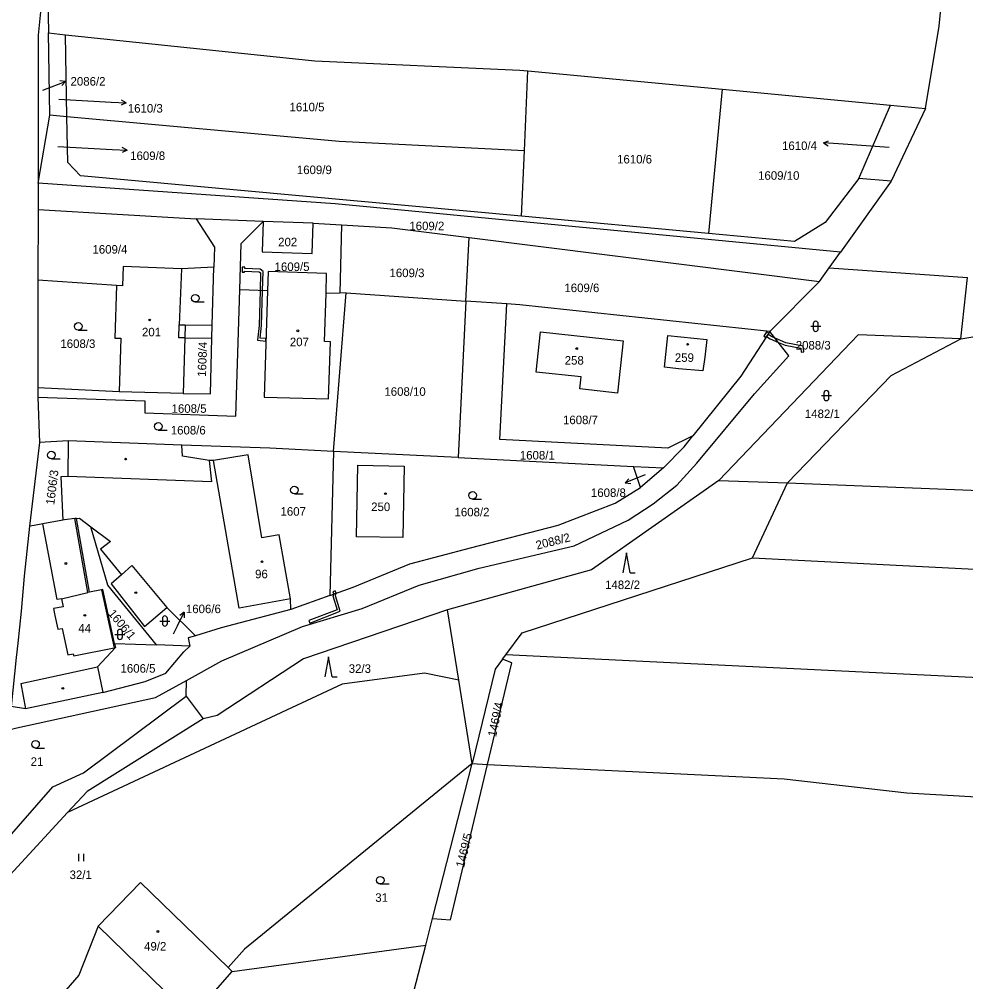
# Model space of a CAD drawing. Extents: x -776734 to -748832, y -1118122 to -976986.
# Drawn here: x -750477.7 to -750289.4, y -1113494.9 to -1113303.4 of the extents above; entities that cross this region are included whole.
import ezdxf

# ---------------------------------------------------------------- set-up
doc = ezdxf.new("R2010")
doc.units = 0
for name, color, linetype in [('KM_Hranice parcel', 7, 'Continuous'), ('KM_Parcelní čísla', 7, 'Continuous'), ('KM_Pop  PČ popisy', 7, 'Continuous'), ('KM_Vnitřní kresba', 7, 'Continuous'), ('KM_Věcná břemena k části', 7, 'Continuous'), ('KM_Značky budov', 7, 'Continuous'), ('KM_Značky kultur', 7, 'Continuous')]:
    doc.layers.add(name, color=color, linetype=linetype)

msp = doc.modelspace()

# ---------------------------------------------------------------- linework, layer by layer
at = {"layer": 'KM_Hranice parcel'}
for p, q in [((-750472.15, -1113289.25), (-750471.86, -1113306.09)), ((-750471.86, -1113306.09), (-750468.47, -1113306.45)), ((-750471.57, -1113322.47), (-750471.86, -1113306.09)), ((-750468.17, -1113322.78), (-750468.47, -1113306.45)), ((-750377.17, -1113329.56), (-750376.48, -1113313.62)), ((-750376.48, -1113313.62), (-750337.83, -1113317.28)), ((-750337.83, -1113317.28), (-750340.55, -1113346.01)), ((-750337.83, -1113317.28), (-750304.35, -1113320.45)), ((-750310.61, -1113335.05), (-750304.35, -1113320.45)), ((-750304.35, -1113320.45), (-750297.35, -1113321.11)), ((-750473.9, -1113335.98), (-750471.57, -1113322.47)), ((-750468.17, -1113322.78), (-750471.57, -1113322.47)), ((-750297.35, -1113321.11), (-750304.22, -1113335.59)), ((-750467.97, -1113331.88), (-750468.17, -1113322.78)), ((-750413.99, -1113327.68), (-750468.17, -1113322.78)), ((-750377.17, -1113329.56), (-750413.99, -1113327.68)), ((-750377.74, -1113342.58), (-750377.17, -1113329.56)), ((-750473.9, -1113335.98), (-750473.91, -1113341.21)), ((-750310.61, -1113335.05), (-750317.34, -1113343.84)), ((-750304.22, -1113335.59), (-750314.26, -1113349.68)), ((-750304.22, -1113335.59), (-750310.61, -1113335.05)), ((-750473.91, -1113341.21), (-750473.93, -1113355.28)), ((-750473.91, -1113341.21), (-750442.49, -1113343.11)), ((-750429.1, -1113343.63), (-750442.49, -1113343.11)), ((-750419.21, -1113343.94), (-750429.1, -1113343.63)), ((-750340.55, -1113346.01), (-750377.74, -1113342.58)), ((-750419.21, -1113343.94), (-750413.52, -1113344.28)), ((-750413.52, -1113344.28), (-750413.85, -1113357.87)), ((-750388.8, -1113359.45), (-750388.16, -1113346.8)), ((-750388.16, -1113346.8), (-750318.43, -1113355.52)), ((-750316.52, -1113352.84), (-750314.26, -1113349.68)), ((-750445.4, -1113353.02), (-750456.99, -1113352.58)), ((-750438.95, -1113352.68), (-750445.4, -1113353.02)), ((-750318.43, -1113355.52), (-750316.52, -1113352.84)), ((-750316.52, -1113352.84), (-750289.04, -1113354.77)), ((-750428.17, -1113353.56), (-750428.29, -1113357.43)), ((-750416.51, -1113353.94), (-750428.17, -1113353.56)), ((-750416.63, -1113357.95), (-750416.51, -1113353.94)), ((-750290.37, -1113366.94), (-750289.04, -1113354.77)), ((-750473.93, -1113355.28), (-750473.97, -1113376.7)), ((-750458.32, -1113356.37), (-750473.93, -1113355.28)), ((-750318.43, -1113355.52), (-750328.32, -1113365.47)), ((-750428.29, -1113357.43), (-750433.79, -1113357.18)), ((-750413.85, -1113357.87), (-750416.63, -1113357.95)), ((-750415.15, -1113389.34), (-750412.61, -1113357.83)), ((-750412.61, -1113357.83), (-750413.85, -1113357.87)), ((-750412.61, -1113357.83), (-750388.8, -1113359.45)), ((-750388.8, -1113359.45), (-750390.36, -1113390.59)), ((-750380.68, -1113360), (-750388.8, -1113359.45)), ((-750416.15, -1113378.92), (-750415.76, -1113367.55)), ((-750473.97, -1113376.7), (-750473.98, -1113378.54)), ((-750457.75, -1113377.52), (-750473.97, -1113376.7)), ((-750445.07, -1113377.85), (-750457.75, -1113377.52)), ((-750473.98, -1113378.54), (-750473.62, -1113387.57)), ((-750473.62, -1113387.57), (-750475.63, -1113404.23)), ((-750467.9, -1113387.24), (-750473.62, -1113387.57)), ((-750445.3, -1113388.09), (-750467.9, -1113387.24)), ((-750445.18, -1113390.31), (-750445.3, -1113388.09)), ((-750415.15, -1113389.34), (-750415.85, -1113418.01)), ((-750390.36, -1113390.59), (-750415.15, -1113389.34)), ((-750390.36, -1113390.59), (-750355.43, -1113392.35)), ((-750355.43, -1113392.35), (-750349.48, -1113392.65)), ((-750354.08, -1113396.55), (-750355.43, -1113392.35)), ((-750349.48, -1113392.65), (-750354.08, -1113396.55)), ((-750469.35, -1113394.42), (-750468.96, -1113403.02)), ((-750338.49, -1113395.14), (-750324.85, -1113395.6)), ((-750331.76, -1113410.52), (-750324.85, -1113395.6)), ((-750468.66, -1113402.97), (-750468.96, -1113403.02)), ((-750475.63, -1113404.23), (-750476.67, -1113414.19)), ((-750415.85, -1113418.01), (-750423.64, -1113420.77)), ((-750390.23, -1113434.86), (-750392.48, -1113420.86)), ((-750458.69, -1113427.54), (-750450.35, -1113427.85)), ((-750443.75, -1113428.09), (-750450.35, -1113427.85)), ((-750381.5, -1113430.68), (-750380.85, -1113429.8)), ((-750444.48, -1113438.03), (-750444.41, -1113434.94)), ((-750387.55, -1113451.46), (-750390.23, -1113434.86)), ((-750444.48, -1113438.03), (-750441.05, -1113442.55)), ((-750395.43, -1113482.27), (-750387.55, -1113451.46)), ((-750387.55, -1113451.46), (-750384.49, -1113451.61)), ((-750396.78, -1113487.57), (-750395.43, -1113482.27)), ((-750444.17, -1113501.07), (-750461.98, -1113483.79)), ((-750435.29, -1113492.82), (-750396.78, -1113487.57)), ((-750443.29, -1113501.92), (-750435.29, -1113492.82)), ((-750435.29, -1113492.82), (-750436.09, -1113492.04))]:
    msp.add_line(p, q, dxfattribs=at)
for points in [[(-750472.15, -1113289.25), (-750473.86, -1113306.52), (-750473.9, -1113335.98)], [(-750297.35, -1113321.11), (-750294.62, -1113304.73), (-750293.25, -1113290.54)], [(-750468.47, -1113306.45), (-750418.88, -1113311.66), (-750378.07, -1113313.47), (-750376.48, -1113313.62)], [(-750377.74, -1113342.58), (-750465.45, -1113334.5), (-750467.97, -1113331.88)], [(-750314.26, -1113349.68), (-750414.83, -1113340.07), (-750473.9, -1113335.98)], [(-750442.49, -1113343.11), (-750438.84, -1113348.69), (-750438.95, -1113352.68)], [(-750433.79, -1113357.18), (-750433.51, -1113347.96), (-750429.1, -1113343.63)], [(-750429.1, -1113343.63), (-750429.33, -1113349.62), (-750419.41, -1113349.98), (-750419.21, -1113343.94)], [(-750413.52, -1113344.28), (-750403.56, -1113344.87), (-750388.16, -1113346.8)], [(-750317.34, -1113343.84), (-750323.46, -1113347.59), (-750340.55, -1113346.01)], [(-750456.99, -1113352.58), (-750457.11, -1113356.41), (-750458.32, -1113356.37)], [(-750445.4, -1113353.02), (-750445.84, -1113364.16), (-750444.64, -1113364.2), (-750444.72, -1113366.77), (-750445.07, -1113377.85)], [(-750445.07, -1113377.85), (-750439.62, -1113377.91), (-750439.32, -1113366.84), (-750439.26, -1113364.25), (-750438.95, -1113352.68)], [(-750458.32, -1113356.37), (-750458.63, -1113366.8), (-750457.42, -1113366.84), (-750457.75, -1113377.52)], [(-750473.98, -1113378.54), (-750452.66, -1113379.27), (-750452.68, -1113381.7), (-750434.55, -1113382.32), (-750433.79, -1113357.18)], [(-750428.29, -1113357.43), (-750428.92, -1113378.54), (-750416.15, -1113378.92)], [(-750415.76, -1113367.55), (-750416.93, -1113367.51), (-750416.63, -1113357.95)], [(-750343.66, -1113386.26), (-750348.61, -1113388.69), (-750382.04, -1113387.01), (-750380.68, -1113360)], [(-750328.32, -1113365.47), (-750378.07, -1113360.18), (-750380.68, -1113360)], [(-750290.37, -1113366.94), (-750275.89, -1113364.59), (-750257.14, -1113367.22), (-750231.35, -1113373.48), (-750201.45, -1113372.4), (-750110.36, -1113380.22), (-750093.12, -1113379.05)], [(-750444.41, -1113434.94), (-750437.36, -1113431.04), (-750421.32, -1113424.2), (-750409.43, -1113420.61), (-750398.13, -1113415.95), (-750386.14, -1113412.58), (-750367.25, -1113408.13), (-750356.53, -1113403.02), (-750351.56, -1113399.81), (-750346.85, -1113396.05), (-750342.85, -1113391.71), (-750331.37, -1113377.9), (-750324.54, -1113370.36), (-750328.32, -1113365.47)], [(-750374.85, -1113373.61), (-750373.99, -1113365.59), (-750357.54, -1113367.32), (-750358.62, -1113377.73), (-750366.14, -1113376.92), (-750365.88, -1113374.54), (-750374.85, -1113373.61)], [(-750348.62, -1113366.27), (-750340.88, -1113367.1), (-750341.27, -1113370.61), (-750341.65, -1113373.33), (-750346.54, -1113372.92), (-750349.32, -1113372.62), (-750348.62, -1113366.27)], [(-750328.32, -1113365.47), (-750334.11, -1113374.35), (-750343.66, -1113386.26)], [(-750290.37, -1113366.94), (-750310.74, -1113366.15), (-750338.49, -1113395.14)], [(-750324.85, -1113395.6), (-750304.21, -1113374.24), (-750290.37, -1113366.94)], [(-750467.9, -1113387.24), (-750468, -1113394.35), (-750469.35, -1113394.42)], [(-750349.48, -1113392.65), (-750345.39, -1113388.42), (-750343.66, -1113386.26)], [(-750415.15, -1113389.34), (-750427.83, -1113388.73), (-750445.3, -1113388.09)], [(-750423.64, -1113420.77), (-750423.68, -1113418.67), (-750425.95, -1113405.92), (-750429.4, -1113406.54), (-750432.14, -1113390.04), (-750439.03, -1113391.15), (-750439.85, -1113391.18), (-750445.18, -1113390.31)], [(-750410.56, -1113406.32), (-750410.29, -1113392.08), (-750401.05, -1113392.27), (-750401.32, -1113406.51), (-750410.56, -1113406.32)], [(-750338.49, -1113395.14), (-750363.84, -1113412.88), (-750392.48, -1113420.86)], [(-750415.85, -1113418.01), (-750411.24, -1113416.38), (-750399.93, -1113411.71), (-750387.86, -1113408.53), (-750370.42, -1113404.03), (-750359.11, -1113399.67), (-750354.08, -1113396.55)], [(-750324.85, -1113395.6), (-750220.26, -1113399.8), (-749965.69, -1113416.71), (-749938.46, -1113417.19), (-749608.21, -1113441.5), (-749556.64, -1113443.82), (-749532.35, -1113439.96), (-749443.01, -1113448.67), (-749384.24, -1113455.56), (-749254.69, -1113464.78)], [(-750466.28, -1113402.7), (-750466.58, -1113402.73), (-750468.66, -1113402.97)], [(-750466.28, -1113402.7), (-750465.69, -1113402.63), (-750463.41, -1113404.34)], [(-750458.69, -1113427.54), (-750461, -1113416.85), (-750461.3, -1113416.91), (-750463.68, -1113417.35), (-750466.28, -1113402.7)], [(-750468.96, -1113403.02), (-750472.99, -1113403.75), (-750474.7, -1113404.06), (-750475.63, -1113404.23)], [(-750450.35, -1113427.85), (-750460.02, -1113415.96), (-750463.41, -1113404.34)], [(-750463.41, -1113404.34), (-750459.53, -1113407.26), (-750461.49, -1113408.8), (-750457.32, -1113413.89), (-750459.37, -1113415.69), (-750452.72, -1113424.17), (-750448.32, -1113420.41), (-750442.57, -1113426.01)], [(-750380.85, -1113429.8), (-750377.61, -1113425.45), (-750331.76, -1113410.52)], [(-750331.76, -1113410.52), (-750272, -1113413.54), (-750125.28, -1113420.46), (-749976.91, -1113432), (-749908.6, -1113435.27), (-749722.51, -1113446.6), (-749526.12, -1113457.52)], [(-750476.67, -1113414.19), (-750477.26, -1113421.12), (-750477.94, -1113427.48), (-750478.3, -1113430.35), (-750479.26, -1113440.11)], [(-750423.64, -1113420.77), (-750437.48, -1113424.45), (-750442.57, -1113426.01)], [(-750392.48, -1113420.86), (-750421.13, -1113430.63), (-750438.29, -1113441.87), (-750441.05, -1113442.55)], [(-750458.69, -1113427.54), (-750458.51, -1113428.35), (-750462.06, -1113432.19), (-750461.06, -1113437.32)], [(-750442.57, -1113426.01), (-750444.07, -1113426.46), (-750443.75, -1113428.09)], [(-750461.06, -1113437.32), (-750452.59, -1113435.13), (-750448.5, -1113433.44), (-750444.94, -1113429.2), (-750443.75, -1113428.09)], [(-749693.48, -1113477.1), (-749692.79, -1113472.2), (-750083.75, -1113447.44), (-750225.35, -1113437.4), (-750380.85, -1113429.8)], [(-750381.5, -1113430.68), (-750382.98, -1113432.67), (-750387.55, -1113451.46)], [(-750384.49, -1113451.61), (-750379.67, -1113431.38), (-750381.5, -1113430.68)], [(-750390.23, -1113434.86), (-750397.07, -1113433.44), (-750413.44, -1113435.63), (-750468.04, -1113461.21)], [(-750483.66, -1113445.73), (-750478.14, -1113444.36), (-750450.56, -1113438.34), (-750444.41, -1113434.94)], [(-750461.06, -1113437.32), (-750476.4, -1113440.55), (-750479.26, -1113440.11)], [(-750481, -1113467.53), (-750470.95, -1113456.09), (-750464.9, -1113453.29), (-750444.48, -1113438.03)], [(-750441.05, -1113442.55), (-750464.14, -1113456.99), (-750468.04, -1113461.21)], [(-750387.55, -1113451.46), (-750432.83, -1113488.41), (-750436.09, -1113492.04)], [(-750395.43, -1113482.27), (-750391.86, -1113482.56), (-750384.49, -1113451.61)], [(-750384.49, -1113451.61), (-750325.5, -1113454.47), (-750301.1, -1113457.3), (-750217.81, -1113462.08), (-750186.16, -1113461.49), (-750110.32, -1113468.41), (-749843.05, -1113486.54), (-749754.96, -1113490.93)], [(-750468.04, -1113461.21), (-750483.36, -1113477.77), (-750504.45, -1113493.19)], [(-750436.09, -1113492.04), (-750453.56, -1113475.11), (-750461.98, -1113483.79)], [(-750461.98, -1113483.79), (-750465.79, -1113493.58), (-750477.49, -1113506.98)], [(-750404.15, -1113519.72), (-750401.05, -1113504.25), (-750396.78, -1113487.57)]]:
    msp.add_lwpolyline(points, dxfattribs=at)
at = {"layer": 'KM_Pop  PČ popisy'}
for p, q in [((-750472.94, -1113317.48), (-750471.24, -1113316.81)), ((-750471.24, -1113316.81), (-750468.438, -1113315.735)), ((-750468.438, -1113315.735), (-750469.553, -1113315.626)), ((-750468.438, -1113315.735), (-750469.194, -1113316.561)), ((-750469.79, -1113319.28), (-750459.36, -1113319.84)), ((-750459.36, -1113319.84), (-750456.363, -1113319.997)), ((-750456.363, -1113319.997), (-750457.389, -1113320.445)), ((-750456.363, -1113319.997), (-750457.337, -1113319.445)), ((-750317.674, -1113327.981), (-750316.64, -1113327.551)), ((-750314.68, -1113328.19), (-750317.674, -1113327.981)), ((-750317.674, -1113327.981), (-750316.71, -1113328.55)), ((-750304.62, -1113328.9), (-750314.68, -1113328.19)), ((-750469.97, -1113328.71), (-750459.18, -1113329.28)), ((-750459.18, -1113329.28), (-750456.183, -1113329.437)), ((-750456.183, -1113329.437), (-750457.209, -1113329.885)), ((-750456.183, -1113329.437), (-750457.157, -1113328.885)), ((-750354.34, -1113394.49), (-750357.122, -1113395.614)), ((-750357.122, -1113395.614), (-750356.382, -1113394.775)), ((-750353.14, -1113394.01), (-750354.34, -1113394.49)), ((-750357.122, -1113395.614), (-750356.006, -1113395.703)), ((-750446.18, -1113424.03), (-750444.818, -1113421.356)), ((-750444.818, -1113421.356), (-750445.718, -1113422.021)), ((-750444.818, -1113421.356), (-750444.826, -1113422.476)), ((-750447, -1113425.67), (-750446.18, -1113424.03))]:
    msp.add_line(p, q, dxfattribs=at)
at = {"layer": 'KM_Vnitřní kresba'}
for p, q in [((-750445.92, -1113366.74), (-750445.84, -1113364.16)), ((-750444.64, -1113364.2), (-750439.26, -1113364.25)), ((-750444.72, -1113366.77), (-750445.92, -1113366.74)), ((-750444.72, -1113366.77), (-750439.32, -1113366.84)), ((-750439.85, -1113391.18), (-750439.4, -1113395.38)), ((-750433.92, -1113420.51), (-750439.03, -1113391.15)), ((-750439.4, -1113395.38), (-750468, -1113394.35)), ((-750463.98, -1113417.41), (-750466.58, -1113402.73)), ((-750470.12, -1113418.81), (-750472.99, -1113403.75)), ((-750457.32, -1113413.89), (-750455.23, -1113412.06)), ((-750455.23, -1113412.06), (-750448.32, -1113420.41)), ((-750469.26, -1113418.69), (-750463.98, -1113417.41)), ((-750463.68, -1113417.35), (-750463.98, -1113417.41)), ((-750461.3, -1113416.91), (-750458.8, -1113428.41)), ((-750469.26, -1113418.69), (-750470.12, -1113418.81)), ((-750469.26, -1113418.69), (-750468.94, -1113420.25)), ((-750423.68, -1113418.67), (-750433.92, -1113420.51)), ((-750468.94, -1113420.25), (-750470.87, -1113420.62)), ((-750470.87, -1113420.62), (-750470.56, -1113421.98)), ((-750470.56, -1113421.98), (-750469.98, -1113424.74)), ((-750469.98, -1113424.74), (-750469.14, -1113424.55)), ((-750469.14, -1113424.55), (-750467.99, -1113429.84)), ((-750467.99, -1113429.84), (-750466.91, -1113429.6)), ((-750466.91, -1113429.6), (-750466.8, -1113430.03)), ((-750466.8, -1113430.03), (-750458.8, -1113428.41)), ((-750477.37, -1113435.52), (-750462.06, -1113432.19)), ((-750477.37, -1113435.52), (-750476.4, -1113440.55))]:
    msp.add_line(p, q, dxfattribs=at)
at = {"layer": 'KM_Věcná břemena k části'}
for points in [[(-750429.76, -1113353.09), (-750432.8, -1113352.96), (-750432.79, -1113352.71), (-750433.29, -1113352.69), (-750433.33, -1113353.69), (-750432.83, -1113353.71), (-750432.82, -1113353.46), (-750429.94, -1113353.59), (-750429.66, -1113353.81), (-750429.76, -1113357.36), (-750429.95, -1113364.28), (-750430.28, -1113367.25), (-750428.59, -1113367.39), (-750428.57, -1113366.89), (-750429.72, -1113366.79), (-750429.45, -1113364.3), (-750429.26, -1113357.39), (-750429.16, -1113353.58)], [(-750329.53, -1113366.41), (-750329.11, -1113366.68), (-750328.97, -1113366.47), (-750328.7, -1113366.06), (-750328.57, -1113365.85), (-750328.98, -1113365.57)], [(-750328.7, -1113366.06), (-750328.97, -1113366.47), (-750328.25, -1113366.95), (-750326.63, -1113367.66), (-750325.32, -1113368.23), (-750322.15, -1113368.81), (-750322.09, -1113369.59), (-750321.59, -1113369.55), (-750321.69, -1113368.39), (-750325.18, -1113367.75), (-750327.26, -1113366.84), (-750328.01, -1113366.51)], [(-750420.05, -1113423.02), (-750419.88, -1113423.49), (-750413.81, -1113421.14), (-750414.72, -1113418.1), (-750414.63, -1113417.58), (-750415.1, -1113417.75), (-750415.24, -1113418.11), (-750414.42, -1113420.84)], [(-750415.1, -1113417.75), (-750414.63, -1113417.58), (-750414.8, -1113417.11), (-750415.27, -1113417.27)]]:
    msp.add_lwpolyline(points, close=True, dxfattribs=at)
at = {"layer": 'KM_Značky budov'}
for centre in [(-750451.7068, -1113363.1992), (-750422.2368, -1113365.3692), (-750344.6868, -1113368.0392), (-750366.7568, -1113368.8992), (-750456.4868, -1113390.8792), (-750404.8168, -1113397.7492), (-750468.3768, -1113411.6492), (-750429.3568, -1113411.2992), (-750454.4568, -1113417.4592), (-750464.6168, -1113421.9592), (-750468.9768, -1113436.4892), (-750450.0668, -1113484.8692)]:
    msp.add_circle(centre, 0.175, dxfattribs=at)
at = {"layer": 'KM_Značky kultur'}
for p, q in [((-750442.633, -1113359.62), (-750440.883, -1113359.62)), ((-750320.211, -1113364.461), (-750318.209, -1113364.461)), ((-750319.711, -1113363.961), (-750319.711, -1113364.962)), ((-750318.709, -1113364.962), (-750318.709, -1113363.961)), ((-750465.913, -1113365.22), (-750464.163, -1113365.22)), ((-750317.591, -1113377.751), (-750317.591, -1113378.752)), ((-750316.589, -1113378.752), (-750316.589, -1113377.751)), ((-750318.091, -1113378.251), (-750316.089, -1113378.251)), ((-750450.003, -1113385.13), (-750448.253, -1113385.13)), ((-750471.253, -1113390.82), (-750469.503, -1113390.82)), ((-750422.923, -1113397.78), (-750421.173, -1113397.78)), ((-750387.473, -1113398.84), (-750385.723, -1113398.84)), ((-750356.85, -1113409.51), (-750357.6, -1113413.51)), ((-750356.1, -1113413.51), (-750356.85, -1113409.51)), ((-750356.1, -1113413.51), (-750355.104, -1113413.51)), ((-750449.691, -1113423.091), (-750447.689, -1113423.091)), ((-750449.191, -1113422.591), (-750449.191, -1113423.592)), ((-750448.189, -1113423.592), (-750448.189, -1113422.591)), ((-750458.631, -1113425.771), (-750456.629, -1113425.771)), ((-750458.131, -1113425.271), (-750458.131, -1113426.272)), ((-750457.129, -1113426.272), (-750457.129, -1113425.271)), ((-750416.14, -1113430.21), (-750416.89, -1113434.21)), ((-750415.39, -1113434.21), (-750416.14, -1113430.21)), ((-750415.39, -1113434.21), (-750414.394, -1113434.21)), ((-750474.413, -1113448.36), (-750472.663, -1113448.36)), ((-750465.791, -1113470.88), (-750465.791, -1113469.38)), ((-750464.79, -1113470.88), (-750464.79, -1113469.38)), ((-750405.833, -1113475.41), (-750404.083, -1113475.41))]:
    msp.add_line(p, q, dxfattribs=at)
for centre in [(-750442.6329, -1113358.8698), (-750465.9129, -1113364.4698), (-750450.0029, -1113384.3798), (-750471.2529, -1113390.0698), (-750422.9229, -1113397.0298), (-750387.4729, -1113398.0898), (-750474.4129, -1113447.6098), (-750405.8329, -1113474.6598)]:
    msp.add_circle(centre, 0.75, dxfattribs=at)
for centre, start, end in [((-750319.21, -1113363.9609), 0, 180), ((-750319.21, -1113364.9609), 180, 359.987886), ((-750317.09, -1113377.7509), 0, 180), ((-750317.09, -1113378.7509), 180, 359.987886), ((-750448.69, -1113422.5909), 0, 180), ((-750448.69, -1113423.5909), 180, 359.987886), ((-750457.63, -1113425.2709), 0, 180), ((-750457.63, -1113426.2709), 180, 359.987886)]:
    msp.add_arc(centre, 0.5, start, end, dxfattribs=at)

# ---------------------------------------------------------------- texts
at = {"layer": 'KM_Parcelní čísla'}
for s, p in [('2086/2', (-750467.45, -1113316.57)), ('1610/3', (-750456.057, -1113321.94)), ('1610/5', (-750423.887, -1113321.69)), ('1610/4', (-750325.917, -1113329.39)), ('1609/8', (-750455.587, -1113331.38)), ('1610/6', (-750358.727, -1113332.07)), ('1609/9', (-750422.427, -1113334.18)), ('1609/10', (-750330.676, -1113335.31)), ('1609/2', (-750400.05, -1113345.34)), ('202', (-750426.15, -1113348.54)), ('1609/4', (-750463.09, -1113350)), ('1609/5', (-750426.86, -1113353.46)), ('1609/3', (-750403.997, -1113354.68)), ('1609/6', (-750369.207, -1113357.66)), ('201', (-750453.24, -1113366.46)), ('1608/3', (-750469.47, -1113368.77)), ('207', (-750423.82, -1113368.42)), ('2088/3', (-750323.187, -1113369.08)), ('258', (-750369.145, -1113372.08)), ('259', (-750347.235, -1113371.54)), ('1608/10', (-750405.016, -1113378.29)), ('1608/5', (-750447.35, -1113381.67)), ('1482/1', (-750321.367, -1113382.72)), ('1608/7', (-750369.487, -1113383.93)), ('1608/6', (-750447.51, -1113385.98)), ('1608/1', (-750378.067, -1113390.96)), ('1608/8', (-750363.927, -1113398.41)), ('1607', (-750425.684, -1113402.14)), ('250', (-750407.645, -1113401.22)), ('1608/2', (-750391.067, -1113402.27)), ('96', (-750430.74, -1113414.59)), ('1482/2', (-750361.11, -1113416.74)), ('1606/6', (-750444.5, -1113421.53)), ('44', (-750465.91, -1113425.39)), ('1606/5', (-750457.51, -1113433.37)), ('32/3', (-750412.11, -1113433.41)), ('21', (-750475.39, -1113451.91)), ('32/1', (-750467.64, -1113474.43)), ('31', (-750406.83, -1113478.96)), ('49/2', (-750452.82, -1113488.66))]:
    msp.add_text(s, height=1.7, dxfattribs=at).set_placement(p)
for s, rotation, p in [('1608/4', 87.999997, (-750440.51, -1113374.529)), ('1606/3', 83, (-750470.696, -1113400.053)), ('2088/2', 14, (-750374.654, -1113408.889)), ('1606/1', 310, (-750460.081, -1113421.666)), ('1469/4', 78, (-750382.809, -1113446.248)), ('1469/5', 76, (-750389.19, -1113472.276))]:
    msp.add_text(s, height=1.7, rotation=rotation, dxfattribs=at).set_placement(p)

doc.saveas('drawing.dxf')
